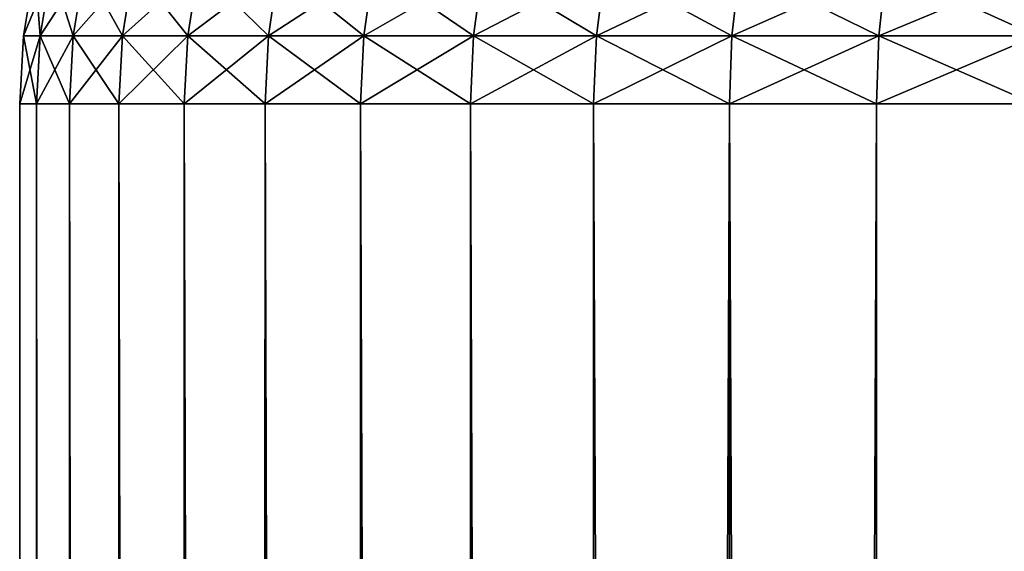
# Model space of a CAD drawing. Header units: metres. Extents: x -2 to 85, y -75 to 96.
# Tile 433 of 444: x 74.653 to 75.931, y 94.119 to 94.809. Entities that reach past the tile are written whole.
import ezdxf

# ---------------------------------------------------------------- set-up
doc = ezdxf.new("R2010")
doc.units = ezdxf.units.M
doc.layers.add('solid_20204500', color=7, linetype='CONTINUOUS')

msp = doc.modelspace()

# ---------------------------------------------------------------- linework, layer by layer
at = {"layer": 'solid_20204500'}
for points in [[(74.693977, 94.877052, -0.378534), (74.679169, 94.788498, -0.38043), (74.657608, 94.788498, -0.127115)], [(74.672523, 94.877052, -0.126482), (74.657608, 94.788498, -0.127115), (74.657608, 94.788498, 0.127115)], [(74.672523, 94.877052, -0.126482), (74.693977, 94.877052, -0.378534), (74.657608, 94.788498, -0.127115)], [(74.672523, 94.877052, 0.126482), (74.657608, 94.788498, 0.127115), (74.679169, 94.788498, 0.38043)], [(74.672523, 94.877052, 0.126482), (74.672523, 94.877052, -0.126482), (74.657608, 94.788498, 0.127115)], [(74.693977, 94.877052, 0.378534), (74.672523, 94.877052, 0.126482), (74.679169, 94.788498, 0.38043)], [(74.736725, 94.877052, -0.627858), (74.722137, 94.788498, -0.631003), (74.679169, 94.788498, -0.38043)], [(74.693977, 94.877052, -0.378534), (74.736725, 94.877052, -0.627858), (74.679169, 94.788498, -0.38043)], [(74.693977, 94.877052, 0.378534), (74.679169, 94.788498, 0.38043), (74.722137, 94.788498, 0.631003)], [(74.736725, 94.877052, 0.627858), (74.693977, 94.877052, 0.378534), (74.722137, 94.788498, 0.631003)], [(74.800468, 94.877052, -0.872659), (74.786194, 94.788498, -0.87703), (74.722137, 94.788498, -0.631003)], [(74.736725, 94.877052, -0.627858), (74.800468, 94.877052, -0.872659), (74.722137, 94.788498, -0.631003)], [(74.736725, 94.877052, 0.627858), (74.722137, 94.788498, 0.631003), (74.786194, 94.788498, 0.87703)], [(74.800468, 94.877052, 0.872659), (74.736725, 94.877052, 0.627858), (74.786194, 94.788498, 0.87703)], [(74.884743, 94.877052, -1.111173), (74.870888, 94.788498, -1.116739), (74.786194, 94.788498, -0.87703)], [(74.800468, 94.877052, -0.872659), (74.884743, 94.877052, -1.111173), (74.786194, 94.788498, -0.87703)], [(74.800468, 94.877052, 0.872659), (74.786194, 94.788498, 0.87703), (74.870888, 94.788498, 1.116739)], [(74.884743, 94.877052, 1.111172), (74.800468, 94.877052, 0.872659), (74.870888, 94.788498, 1.116739)], [(74.988937, 94.877052, -1.34168), (74.975609, 94.788498, -1.348401), (74.870888, 94.788498, -1.116739)], [(74.884743, 94.877052, -1.111173), (74.988937, 94.877052, -1.34168), (74.870888, 94.788498, -1.116739)], [(74.884743, 94.877052, 1.111172), (74.870888, 94.788498, 1.116739), (74.975609, 94.788498, 1.348401)], [(74.988937, 94.877052, 1.34168), (74.884743, 94.877052, 1.111172), (74.975609, 94.788498, 1.348401)], [(75.112305, 94.877052, -1.56252), (75.099594, 94.788498, -1.570347), (74.975609, 94.788498, -1.348401)], [(74.988937, 94.877052, -1.34168), (75.112305, 94.877052, -1.56252), (74.975609, 94.788498, -1.348401)], [(74.988937, 94.877052, 1.34168), (74.975609, 94.788498, 1.348401), (75.099594, 94.788498, 1.570347)], [(75.112305, 94.877052, 1.56252), (74.988937, 94.877052, 1.34168), (75.099594, 94.788498, 1.570347)], [(75.25396, 94.877052, -1.772103), (75.241959, 94.788498, -1.78098), (75.099594, 94.788498, -1.570347)], [(75.112305, 94.877052, -1.56252), (75.25396, 94.877052, -1.772103), (75.099594, 94.788498, -1.570347)], [(75.112305, 94.877052, 1.56252), (75.099594, 94.788498, 1.570347), (75.241959, 94.788498, 1.78098)], [(75.25396, 94.877052, 1.772103), (75.112305, 94.877052, 1.56252), (75.241959, 94.788498, 1.78098)], [(75.412872, 94.877052, -1.968917), (75.401672, 94.788498, -1.97878), (75.241959, 94.788498, -1.78098)], [(75.25396, 94.877052, -1.772103), (75.412872, 94.877052, -1.968917), (75.241959, 94.788498, -1.78098)], [(75.25396, 94.877052, 1.772103), (75.241959, 94.788498, 1.78098), (75.401672, 94.788498, 1.97878)], [(75.412872, 94.877052, 1.968917), (75.25396, 94.877052, 1.772103), (75.401672, 94.788498, 1.97878)], [(75.587914, 94.877052, -2.151546), (75.577583, 94.788498, -2.162323), (75.401672, 94.788498, -1.97878)], [(75.412872, 94.877052, -1.968917), (75.587914, 94.877052, -2.151546), (75.401672, 94.788498, -1.97878)], [(75.412872, 94.877052, 1.968917), (75.401672, 94.788498, 1.97878), (75.577583, 94.788498, 2.162323)], [(75.587914, 94.877052, 2.151546), (75.412872, 94.877052, 1.968917), (75.577583, 94.788498, 2.162323)], [(75.777802, 94.877052, -2.318672), (75.768425, 94.788498, -2.330287), (75.577583, 94.788498, -2.162323)], [(75.587914, 94.877052, -2.151546), (75.777802, 94.877052, -2.318672), (75.577583, 94.788498, -2.162323)], [(75.587914, 94.877052, 2.151546), (75.577583, 94.788498, 2.162323), (75.768425, 94.788498, 2.330287)], [(75.777802, 94.877052, 2.318672), (75.587914, 94.877052, 2.151546), (75.768425, 94.788498, 2.330287)], [(75.981186, 94.877052, -2.469093), (75.972824, 94.788498, -2.481461), (75.768425, 94.788498, -2.330287)], [(75.777802, 94.877052, -2.318672), (75.981186, 94.877052, -2.469093), (75.768425, 94.788498, -2.330287)], [(75.777802, 94.877052, 2.318672), (75.768425, 94.788498, 2.330287), (75.972824, 94.788498, 2.481461)], [(75.981186, 94.877052, 2.469093), (75.777802, 94.877052, 2.318672), (75.972824, 94.788498, 2.481461)], [(74.679169, 94.788498, -0.38043), (74.674301, 94.699997, -0.381053), (74.652702, 94.699997, -0.127324)], [(74.657608, 94.788498, -0.127115), (74.652702, 94.699997, -0.127324), (74.652702, 94.699997, 0.127324)], [(74.657608, 94.788498, -0.127115), (74.679169, 94.788498, -0.38043), (74.652702, 94.699997, -0.127324)], [(74.657608, 94.788498, 0.127115), (74.652702, 94.699997, 0.127324), (74.674301, 94.699997, 0.381053)], [(74.657608, 94.788498, 0.127115), (74.657608, 94.788498, -0.127115), (74.652702, 94.699997, 0.127324)], [(74.679169, 94.788498, 0.38043), (74.657608, 94.788498, 0.127115), (74.674301, 94.699997, 0.381053)], [(74.722137, 94.788498, -0.631003), (74.717331, 94.699997, -0.632038), (74.674301, 94.699997, -0.381053)], [(74.679169, 94.788498, -0.38043), (74.722137, 94.788498, -0.631003), (74.674301, 94.699997, -0.381053)], [(74.679169, 94.788498, 0.38043), (74.674301, 94.699997, 0.381053), (74.717331, 94.699997, 0.632038)], [(74.722137, 94.788498, 0.631003), (74.679169, 94.788498, 0.38043), (74.717331, 94.699997, 0.632038)], [(74.786194, 94.788498, -0.87703), (74.781502, 94.699997, -0.878468), (74.717331, 94.699997, -0.632038)], [(74.722137, 94.788498, -0.631003), (74.786194, 94.788498, -0.87703), (74.717331, 94.699997, -0.632038)], [(74.722137, 94.788498, 0.631003), (74.717331, 94.699997, 0.632038), (74.781502, 94.699997, 0.878468)], [(74.786194, 94.788498, 0.87703), (74.722137, 94.788498, 0.631003), (74.781502, 94.699997, 0.878468)], [(74.870888, 94.788498, -1.116739), (74.866333, 94.699997, -1.118569), (74.781502, 94.699997, -0.878468)], [(74.786194, 94.788498, -0.87703), (74.870888, 94.788498, -1.116739), (74.781502, 94.699997, -0.878468)], [(74.786194, 94.788498, 0.87703), (74.781502, 94.699997, 0.878468), (74.866333, 94.699997, 1.118569)], [(74.870888, 94.788498, 1.116739), (74.786194, 94.788498, 0.87703), (74.866333, 94.699997, 1.118569)], [(74.975609, 94.788498, -1.348401), (74.971222, 94.699997, -1.350611), (74.866333, 94.699997, -1.118569)], [(74.870888, 94.788498, -1.116739), (74.975609, 94.788498, -1.348401), (74.866333, 94.699997, -1.118569)], [(74.870888, 94.788498, 1.116739), (74.866333, 94.699997, 1.118569), (74.971222, 94.699997, 1.350611)], [(74.975609, 94.788498, 1.348401), (74.870888, 94.788498, 1.116739), (74.971222, 94.699997, 1.350611)], [(75.099594, 94.788498, -1.570347), (75.095413, 94.699997, -1.572922), (74.971222, 94.699997, -1.350611)], [(74.975609, 94.788498, -1.348401), (75.099594, 94.788498, -1.570347), (74.971222, 94.699997, -1.350611)], [(74.975609, 94.788498, 1.348401), (74.971222, 94.699997, 1.350611), (75.095413, 94.699997, 1.572922)], [(75.099594, 94.788498, 1.570347), (74.975609, 94.788498, 1.348401), (75.095413, 94.699997, 1.572922)], [(75.241959, 94.788498, -1.78098), (75.238007, 94.699997, -1.7839), (75.095413, 94.699997, -1.572922)], [(75.099594, 94.788498, -1.570347), (75.241959, 94.788498, -1.78098), (75.095413, 94.699997, -1.572922)], [(75.099594, 94.788498, 1.570347), (75.095413, 94.699997, 1.572922), (75.238007, 94.699997, 1.7839)], [(75.241959, 94.788498, 1.78098), (75.099594, 94.788498, 1.570347), (75.238007, 94.699997, 1.7839)], [(75.401672, 94.788498, -1.97878), (75.39798, 94.699997, -1.982024), (75.238007, 94.699997, -1.7839)], [(75.241959, 94.788498, -1.78098), (75.401672, 94.788498, -1.97878), (75.238007, 94.699997, -1.7839)], [(75.241959, 94.788498, 1.78098), (75.238007, 94.699997, 1.7839), (75.39798, 94.699997, 1.982024)], [(75.401672, 94.788498, 1.97878), (75.241959, 94.788498, 1.78098), (75.39798, 94.699997, 1.982024)], [(75.577583, 94.788498, -2.162323), (75.574181, 94.699997, -2.165868), (75.39798, 94.699997, -1.982024)], [(75.401672, 94.788498, -1.97878), (75.577583, 94.788498, -2.162323), (75.39798, 94.699997, -1.982024)], [(75.401672, 94.788498, 1.97878), (75.39798, 94.699997, 1.982024), (75.574181, 94.699997, 2.165868)], [(75.577583, 94.788498, 2.162323), (75.401672, 94.788498, 1.97878), (75.574181, 94.699997, 2.165868)], [(75.768425, 94.788498, -2.330287), (75.765343, 94.699997, -2.334107), (75.574181, 94.699997, -2.165868)], [(75.577583, 94.788498, -2.162323), (75.768425, 94.788498, -2.330287), (75.574181, 94.699997, -2.165868)], [(75.577583, 94.788498, 2.162323), (75.574181, 94.699997, 2.165868), (75.765343, 94.699997, 2.334107)], [(75.768425, 94.788498, 2.330287), (75.577583, 94.788498, 2.162323), (75.765343, 94.699997, 2.334107)], [(75.972824, 94.788498, -2.481461), (75.970078, 94.699997, -2.485529), (75.765343, 94.699997, -2.334107)], [(75.768425, 94.788498, -2.330287), (75.972824, 94.788498, -2.481461), (75.765343, 94.699997, -2.334107)], [(75.768425, 94.788498, 2.330287), (75.765343, 94.699997, 2.334107), (75.970078, 94.699997, 2.485529)], [(75.972824, 94.788498, 2.481461), (75.768425, 94.788498, 2.330287), (75.970078, 94.699997, 2.485529)], [(74.652702, 94.699997, -0.127324), (74.674141, 51.496918, -0.379829), (74.652672, 51.499657, -0.126638)], [(74.652702, 94.699997, -0.127324), (74.652672, 51.499657, -0.126638), (74.652679, 51.499657, 0.126723)], [(74.652702, 94.699997, 0.127324), (74.652679, 51.499657, 0.126723), (74.674149, 51.496918, 0.379887)], [(74.652702, 94.699997, 0.127324), (74.652702, 94.699997, -0.127324), (74.652679, 51.499657, 0.126723)], [(74.652702, 94.699997, -0.127324), (74.674301, 94.699997, -0.381053), (74.674141, 51.496918, -0.379829)], [(74.674301, 94.699997, 0.381053), (74.652702, 94.699997, 0.127324), (74.674149, 51.496918, 0.379887)], [(74.674301, 94.699997, -0.381053), (74.716988, 51.49155, -0.630442), (74.674141, 51.496918, -0.379829)], [(74.674301, 94.699997, 0.381053), (74.674149, 51.496918, 0.379887), (74.716995, 51.49155, 0.630476)], [(74.674301, 94.699997, -0.381053), (74.717331, 94.699997, -0.632038), (74.716988, 51.49155, -0.630442)], [(74.717331, 94.699997, 0.632038), (74.674301, 94.699997, 0.381053), (74.716995, 51.49155, 0.630476)], [(74.717331, 94.699997, -0.632038), (74.780807, 51.483646, -0.876192), (74.716988, 51.49155, -0.630442)], [(74.717331, 94.699997, 0.632038), (74.716995, 51.49155, 0.630476), (74.780815, 51.483646, 0.87623)], [(74.717331, 94.699997, -0.632038), (74.781502, 94.699997, -0.878468), (74.780807, 51.483646, -0.876192)], [(74.781502, 94.699997, 0.878468), (74.717331, 94.699997, 0.632038), (74.780815, 51.483646, 0.87623)], [(74.781502, 94.699997, -0.878468), (74.865463, 51.473454, -1.116408), (74.780807, 51.483646, -0.876192)], [(74.781502, 94.699997, 0.878468), (74.780815, 51.483646, 0.87623), (74.865471, 51.473454, 1.116425)], [(74.781502, 94.699997, -0.878468), (74.866333, 94.699997, -1.118569), (74.865463, 51.473454, -1.116408)], [(74.866333, 94.699997, 1.118569), (74.781502, 94.699997, 0.878468), (74.865471, 51.473454, 1.116425)], [(74.866333, 94.699997, -1.118569), (74.970276, 51.461281, -1.348732), (74.865463, 51.473454, -1.116408)], [(74.866333, 94.699997, 1.118569), (74.865471, 51.473454, 1.116425), (74.970276, 51.461281, 1.348731)], [(74.866333, 94.699997, -1.118569), (74.971222, 94.699997, -1.350611), (74.970276, 51.461281, -1.348732)], [(74.971222, 94.699997, 1.350611), (74.866333, 94.699997, 1.118569), (74.970276, 51.461281, 1.348731)], [(74.971222, 94.699997, -1.350611), (75.094315, 51.447403, -1.571135), (74.970276, 51.461281, -1.348732)], [(74.971222, 94.699997, 1.350611), (74.970276, 51.461281, 1.348731), (75.094315, 51.447403, 1.571135)], [(74.971222, 94.699997, -1.350611), (75.095413, 94.699997, -1.572922), (75.094315, 51.447403, -1.571135)], [(75.095413, 94.699997, 1.572922), (74.971222, 94.699997, 1.350611), (75.094315, 51.447403, 1.571135)], [(75.095413, 94.699997, -1.572922), (75.237213, 51.432262, -1.782822), (75.094315, 51.447403, -1.571135)], [(75.095413, 94.699997, 1.572922), (75.094315, 51.447403, 1.571135), (75.237213, 51.432262, 1.782819)], [(75.095413, 94.699997, -1.572922), (75.238007, 94.699997, -1.7839), (75.237213, 51.432262, -1.782822)], [(75.238007, 94.699997, 1.7839), (75.095413, 94.699997, 1.572922), (75.237213, 51.432262, 1.782819)], [(75.238007, 94.699997, -1.7839), (75.397636, 51.416325, -1.981627), (75.237213, 51.432262, -1.782822)], [(75.238007, 94.699997, 1.7839), (75.237213, 51.432262, 1.782819), (75.397629, 51.416325, 1.981623)], [(75.238007, 94.699997, -1.7839), (75.39798, 94.699997, -1.982024), (75.397636, 51.416325, -1.981627)], [(75.39798, 94.699997, 1.982024), (75.238007, 94.699997, 1.7839), (75.397629, 51.416325, 1.981623)], [(75.39798, 94.699997, 1.982024), (75.397629, 51.416325, 1.981623), (75.574181, 51.399963, 2.165863)], [(75.574181, 94.699997, -2.165868), (75.574181, 51.399963, -2.165863), (75.397636, 51.416325, -1.981627)], [(75.39798, 94.699997, -1.982024), (75.574181, 94.699997, -2.165868), (75.397636, 51.416325, -1.981627)], [(75.574181, 94.699997, 2.165868), (75.39798, 94.699997, 1.982024), (75.574181, 51.399963, 2.165863)], [(75.765343, 94.699997, -2.334107), (75.76606, 51.383728, -2.334688), (75.574181, 51.399963, -2.165863)], [(75.574181, 94.699997, -2.165868), (75.765343, 94.699997, -2.334107), (75.574181, 51.399963, -2.165863)], [(75.574181, 94.699997, 2.165868), (75.574181, 51.399963, 2.165863), (75.766052, 51.383728, 2.334685)], [(75.765343, 94.699997, 2.334107), (75.574181, 94.699997, 2.165868), (75.766052, 51.383728, 2.334685)], [(75.765343, 94.699997, -2.334107), (75.970078, 94.699997, -2.485529), (75.76606, 51.383728, -2.334688)], [(75.970078, 94.699997, 2.485529), (75.765343, 94.699997, 2.334107), (75.766052, 51.383728, 2.334685)], [(75.970078, 94.699997, 2.485529), (75.766052, 51.383728, 2.334685), (75.971428, 51.368114, 2.486444)], [(75.970078, 94.699997, -2.485529), (75.971436, 51.368111, -2.486447), (75.76606, 51.383728, -2.334688)]]:
    msp.add_3dface(points, dxfattribs=at)

doc.saveas('drawing.dxf')
